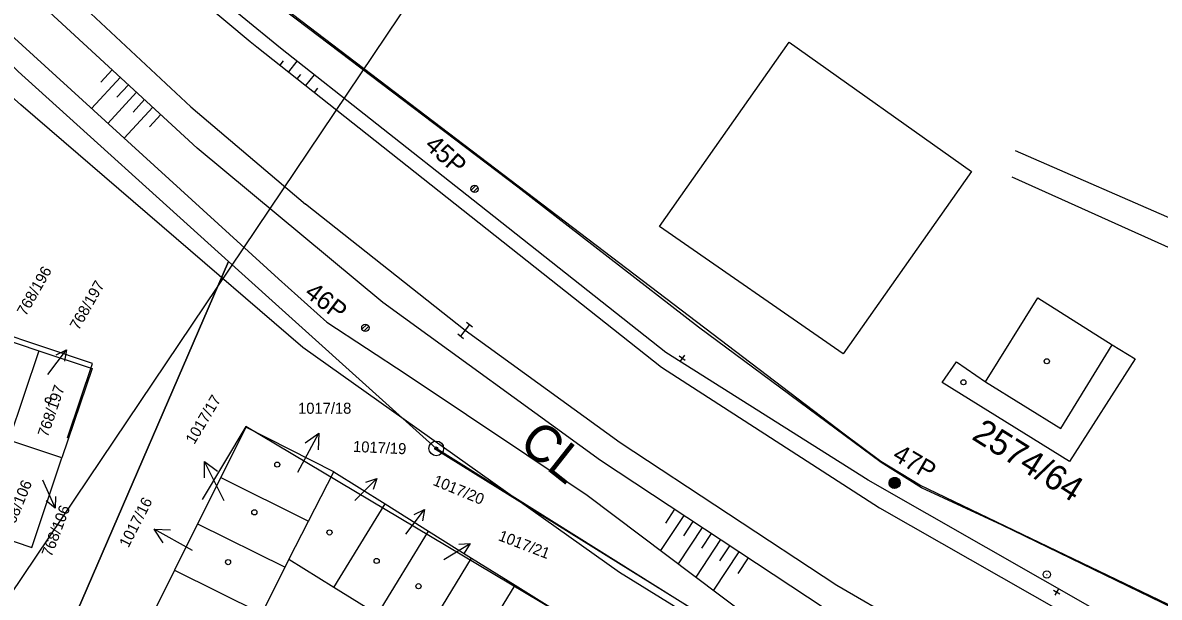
# Model space of a CAD drawing. Extents: x -469926 to -462499, y -1098642 to -1092733.
# Drawn here: x -465407.3 to -465329.9, y -1095097.9 to -1095058.8 of the extents above; entities that cross this region are included whole.
import ezdxf

# ---------------------------------------------------------------- set-up
doc = ezdxf.new("R2010")
doc.units = 0
for name, color, linetype in [('Vrstva 1', 7, 'Continuous'), ('Vrstva 10', 7, 'Continuous'), ('Vrstva 11', 7, 'Continuous'), ('Vrstva 12', 7, 'Continuous'), ('Vrstva 13', 7, 'Continuous'), ('Vrstva 16', 7, 'Continuous'), ('Vrstva 18', 7, 'Continuous'), ('Vrstva 20', 7, 'Continuous'), ('Vrstva 24', 7, 'Continuous'), ('Vrstva 25', 7, 'Continuous'), ('Vrstva 29', 7, 'Continuous'), ('Vrstva 4', 7, 'Continuous'), ('Vrstva 40', 7, 'Continuous'), ('Vrstva 42', 7, 'Continuous'), ('Vrstva 46', 7, 'Continuous'), ('Vrstva 48', 7, 'Continuous'), ('Vrstva 50', 7, 'Continuous'), ('Vrstva 6', 7, 'Continuous'), ('Vrstva 60', 7, 'Continuous'), ('Vrstva 63', 7, 'Continuous')]:
    doc.layers.add(name, color=color, linetype=linetype)

# ---------------------------------------------------------------- blocks, each defined once
blk = doc.blocks.new('1T')
at = {"layer": 'Vrstva 63'}
for points in [[(-0.742, 0.071), (0.284, 0.69), (0.359, 0.656), (-0.747, -0.023)], [(-0.747, -0.023), (0.359, 0.656), (0.442, 0.605), (-0.743, -0.101)], [(-0.743, -0.101), (0.442, 0.605), (0.522, 0.54), (-0.722, -0.19)], [(-0.729, 0.159), (0.185, 0.722), (0.284, 0.69), (-0.742, 0.071)], [(-0.711, 0.221), (0.057, 0.744), (0.185, 0.722), (-0.729, 0.159)], [(-0.722, -0.19), (0.522, 0.54), (0.588, 0.461), (-0.688, -0.302)], [(-0.689, 0.294), (-0.011, 0.749), (0.057, 0.744), (-0.711, 0.221)], [(-0.669, 0.331), (-0.149, 0.733), (-0.011, 0.749), (-0.689, 0.294)], [(-0.688, -0.302), (0.588, 0.461), (0.666, 0.341), (-0.639, -0.386)], [(-0.627, 0.403), (-0.222, 0.714), (-0.149, 0.733), (-0.669, 0.331)], [(-0.639, -0.386), (0.666, 0.341), (0.712, 0.224), (-0.567, -0.488)], [(-0.579, 0.472), (-0.315, 0.675), (-0.222, 0.714), (-0.627, 0.403)], [(-0.526, 0.533), (-0.413, 0.624), (-0.315, 0.675), (-0.579, 0.472)], [(-0.567, -0.488), (0.712, 0.224), (0.742, 0.112), (-0.488, -0.564)], [(-0.488, -0.564), (0.742, 0.112), (0.748, -0.042), (-0.405, -0.629)], [(-0.405, -0.629), (0.748, -0.042), (0.729, -0.175), (-0.317, -0.679)], [(-0.317, -0.679), (0.729, -0.175), (0.698, -0.275), (-0.206, -0.718)], [(-0.206, -0.718), (0.698, -0.275), (0.651, -0.37), (-0.114, -0.74)], [(-0.114, -0.74), (0.651, -0.37), (0.592, -0.458), (-0.048, -0.747)], [(-0.048, -0.747), (0.592, -0.458), (0.536, -0.524), (0.037, -0.747)], [(0.037, -0.747), (0.536, -0.524), (0.449, -0.597), (0.138, -0.739)], [(0.138, -0.739), (0.449, -0.597), (0.384, -0.644), (0.25, -0.702)], [(0.25, -0.702), (0.384, -0.644), (0.295, -0.692), (0.293, -0.693)]]:
    blk.add_lwpolyline(points, close=True, dxfattribs=at)
blk.add_circle((0, 0), 0.75, dxfattribs=at)

msp = doc.modelspace()

# ---------------------------------------------------------------- linework, layer by layer
at = {"layer": 'Vrstva 1'}
for p, q in [((-465351.38, -1095086.8), (-465398.45, -1095051.03)), ((-465379.17, -1095087.78), (-465393.32, -1095075.06)), ((-465341.76, -1095083.24), (-465338.19, -1095077.52)), ((-465338.19, -1095077.52), (-465333.13, -1095080.72)), ((-465409.55, -1095080.03), (-465406.23, -1095081.13)), ((-465406.23, -1095081.13), (-465408.27, -1095087.23)), ((-465406.23, -1095081.13), (-465402.61, -1095082.34)), ((-465333.13, -1095080.72), (-465331.56, -1095081.69)), ((-465344.71, -1095083.3), (-465343.74, -1095081.89)), ((-465343.74, -1095081.89), (-465341.76, -1095083.24)), ((-465331.56, -1095081.69), (-465336.05, -1095088.67)), ((-465402.61, -1095082.34), (-465404.67, -1095088.43)), ((-465336.05, -1095088.67), (-465344.71, -1095083.3)), ((-465392.14, -1095086.33), (-465393.85, -1095089.75)), ((-465386.15, -1095089.38), (-465392.14, -1095086.33)), ((-465348.89, -1095088.67), (-465351.38, -1095086.8)), ((-465404.67, -1095088.43), (-465408.27, -1095087.23)), ((-465352.37, -1095104.57), (-465379.17, -1095087.78)), ((-465406.72, -1095094.52), (-465404.67, -1095088.43)), ((-465346.23, -1095090.29), (-465348.89, -1095088.67)), ((-465393.85, -1095089.75), (-465395.42, -1095092.91)), ((-465393.85, -1095089.75), (-465387.87, -1095092.73)), ((-465387.87, -1095092.73), (-465386.15, -1095089.38)), ((-465386.15, -1095089.38), (-465382.66, -1095091.56)), ((-465285.45, -1095119.46), (-465346.23, -1095090.29)), ((-465386.14, -1095097.24), (-465382.66, -1095091.56)), ((-465382.66, -1095091.56), (-465379.69, -1095093.41)), ((-465395.42, -1095092.91), (-465396.99, -1095096.06)), ((-465395.42, -1095092.91), (-465389.47, -1095095.87)), ((-465389.2, -1095095.34), (-465387.87, -1095092.73)), ((-465410.3, -1095093.33), (-465406.72, -1095094.52)), ((-465383.17, -1095099.08), (-465379.69, -1095093.41)), ((-465379.69, -1095093.41), (-465376.76, -1095095.24)), ((-465389.47, -1095095.87), (-465389.2, -1095095.34)), ((-465386.14, -1095097.24), (-465389.2, -1095095.34)), ((-465380.23, -1095100.91), (-465376.76, -1095095.24)), ((-465376.76, -1095095.24), (-465373.79, -1095097.09)), ((-465396.99, -1095096.06), (-465398.56, -1095099.22)), ((-465396.99, -1095096.06), (-465391.04, -1095099.02)), ((-465391.04, -1095099.02), (-465389.47, -1095095.87)), ((-465383.17, -1095099.08), (-465386.14, -1095097.24)), ((-465377.26, -1095102.75), (-465373.79, -1095097.09)), ((-465373.79, -1095097.09), (-465370.88, -1095098.9))]:
    msp.add_line(p, q, dxfattribs=at)
at = {"layer": 'Vrstva 10'}
msp.add_line((-465352.27, -1095104.57), (-465379.17, -1095087.88), dxfattribs=at)
msp.add_lwpolyline([(-465379.17, -1095087.78), (-465393.32, -1095075.06), (-465407.65, -1095062.13), (-465420.88, -1095048.66), (-465441.774, -1095027.132), (-465480.86, -1094986.86), (-465489.98, -1094978.73), (-465493.86, -1094980.97), (-465503.49, -1094966.67), (-465507.82, -1094962.82), (-465509.585, -1094960.701), (-465515.987, -1094953.018), (-465535.19, -1094929.97)], dxfattribs=at)
at = {"layer": 'Vrstva 11'}
for p, q in [((-465376.789, -1095070.21), (-465376.467, -1095069.887)), ((-465376.659, -1095070.345), (-465376.332, -1095070.018)), ((-465384.229, -1095079.659), (-465383.907, -1095079.336)), ((-465384.099, -1095079.794), (-465383.772, -1095079.467))]:
    msp.add_line(p, q, dxfattribs=at)
for centre in [(-465376.559, -1095070.118), (-465383.999, -1095079.567)]:
    msp.add_circle(centre, 0.25, dxfattribs=at)
at = {"layer": 'Vrstva 12'}
for p, q in [((-465411.118, -1095102.122), (-465338.069, -1094993.531)), ((-465362.269, -1095081.428), (-465362.563, -1095081.834)), ((-465362.619, -1095081.484), (-465362.213, -1095081.778)), ((-465312.606, -1095106.594), (-465340.639, -1095093.015)), ((-465337.141, -1095097.437), (-465336.707, -1095097.685)), ((-465336.8, -1095097.344), (-465337.048, -1095097.778))]:
    msp.add_line(p, q, dxfattribs=at)
at = {"layer": 'Vrstva 13'}
for p, q in [((-465407.65, -1095062.13), (-465393.32, -1095075.06)), ((-465393.32, -1095075.06), (-465407.65, -1095062.13)), ((-465393.32, -1095075.06), (-465417.65, -1095131.19)), ((-465417.65, -1095131.19), (-465393.32, -1095075.06))]:
    msp.add_line(p, q, dxfattribs=at)
at = {"layer": 'Vrstva 16'}
for p, q in [((-465405.62, -1095082.74), (-465404.354, -1095081.065)), ((-465388.6, -1095089.39), (-465387.175, -1095086.75)), ((-465393.61, -1095091.35), (-465394.955, -1095088.668)), ((-465405.99, -1095089.92), (-465405.131, -1095091.836)), ((-465384.71, -1095091.32), (-465383.227, -1095089.833)), ((-465381.25, -1095093.61), (-465379.967, -1095091.947)), ((-465395.77, -1095094.73), (-465398.393, -1095093.274)), ((-465378.65, -1095095.33), (-465376.851, -1095094.247))]:
    msp.add_line(p, q, dxfattribs=at)
for points in [[(-465405.055, -1095081.412), (-465404.354, -1095081.065), (-465404.497, -1095081.834)], [(-465388.09, -1095087.393), (-465387.175, -1095086.75), (-465387.21, -1095087.868)], [(-465394.954, -1095089.787), (-465394.955, -1095088.668), (-465394.06, -1095089.338)], [(-465383.969, -1095090.082), (-465383.227, -1095089.833), (-465383.473, -1095090.576)], [(-465405.098, -1095091.054), (-465405.131, -1095091.836), (-465405.737, -1095091.341)], [(-465380.672, -1095092.288), (-465379.967, -1095091.947), (-465380.118, -1095092.715)], [(-465397.761, -1095094.197), (-465398.393, -1095093.274), (-465397.276, -1095093.322)], [(-465377.631, -1095094.308), (-465376.851, -1095094.247), (-465377.27, -1095094.908)]]:
    msp.add_lwpolyline(points, dxfattribs=at)
at = {"layer": 'Vrstva 18'}
for p, q in [((-465376.903, -1095079.345), (-465377.509, -1095080.143)), ((-465377.103, -1095079.194), (-465376.704, -1095079.497)), ((-465377.708, -1095079.991), (-465377.309, -1095080.294))]:
    msp.add_line(p, q, dxfattribs=at)
at = {"layer": 'Vrstva 20'}
msp.add_line((-465337.606, -1095096.36), (-465337.556, -1095096.36), dxfattribs=at)
msp.add_circle((-465337.581, -1095096.36), 0.25, dxfattribs=at)
at = {"layer": 'Vrstva 24'}
for radius in [0.5, 0.1]:
    msp.add_circle((-465379.17, -1095087.78), radius, dxfattribs=at)
at = {"layer": 'Vrstva 25'}
for centre in [(-465337.59, -1095081.85), (-465405.61, -1095084.49), (-465390, -1095088.88), (-465391.56, -1095092.13), (-465386.44, -1095093.5), (-465393.35, -1095095.52), (-465383.23, -1095095.44), (-465380.38, -1095097.16)]:
    msp.add_circle(centre, 0.175, dxfattribs=at)
at = {"layer": 'Vrstva 29'}
msp.add_circle((-465343.27, -1095083.28), 0.175, dxfattribs=at)
at = {"layer": 'Vrstva 4'}
for p, q in [((-465363.97, -1095072.68), (-465355.13, -1095060.14)), ((-465355.13, -1095060.14), (-465342.71, -1095068.94)), ((-465342.71, -1095068.94), (-465351.46, -1095081.35)), ((-465351.46, -1095081.35), (-465363.97, -1095072.68)), ((-465336.63, -1095086.43), (-465333.13, -1095080.72)), ((-465341.76, -1095083.24), (-465336.63, -1095086.43))]:
    msp.add_line(p, q, dxfattribs=at)
at = {"layer": 'Vrstva 40'}
msp.add_line((-465339.742, -1095067.497), (-465278.756, -1095094.146), dxfattribs=at)
at = {"layer": 'Vrstva 42'}
msp.add_line((-465279.237, -1095096.593), (-465339.95, -1095069.314), dxfattribs=at)
at = {"layer": 'Vrstva 46'}
msp.add_lwpolyline([(-465340.639, -1095093.015), (-465346.12, -1095090.46), (-465348.87, -1095088.75), (-465361.32, -1095079.53), (-465373.61, -1095069.99), (-465387.88, -1095059.21), (-465398.49, -1095051.15), (-465402.84, -1095046.31), (-465413.86, -1095033.97), (-465425.21, -1095021.21), (-465428.98, -1095016.41), (-465440.31, -1094999.99), (-465453.18, -1094982.07), (-465481.39, -1094941.34), (-465488.11, -1094931.43), (-465495.66, -1094920.34), (-465490.1, -1094916.89)], dxfattribs=at)
at = {"layer": 'Vrstva 48'}
for p, q in [((-465401.237, -1095062.009), (-465402.023, -1095062.861)), ((-465389.809, -1095061.685), (-465389.578, -1095061.393)), ((-465389.221, -1095062.151), (-465388.643, -1095061.421)), ((-465400.686, -1095062.517), (-465402.648, -1095064.646)), ((-465388.633, -1095062.616), (-465388.401, -1095062.324)), ((-465388.045, -1095063.082), (-465387.466, -1095062.351)), ((-465399.583, -1095063.534), (-465401.539, -1095065.656)), ((-465400.134, -1095063.025), (-465400.918, -1095063.876)), ((-465387.458, -1095063.547), (-465387.226, -1095063.255)), ((-465399.031, -1095064.042), (-465399.813, -1095064.89)), ((-465398.48, -1095064.55), (-465400.431, -1095066.667)), ((-465397.928, -1095065.058), (-465398.708, -1095065.904)), ((-465362.945, -1095091.922), (-465363.566, -1095092.863)), ((-465362.318, -1095092.335), (-465363.898, -1095094.728)), ((-465361.693, -1095092.748), (-465362.335, -1095093.72)), ((-465361.067, -1095093.161), (-465362.698, -1095095.631)), ((-465360.441, -1095093.574), (-465361.104, -1095094.578)), ((-465359.815, -1095093.987), (-465361.497, -1095096.535)), ((-465359.189, -1095094.4), (-465359.872, -1095095.435)), ((-465358.563, -1095094.814), (-465360.296, -1095097.439)), ((-465357.937, -1095095.227), (-465358.64, -1095096.293))]:
    msp.add_line(p, q, dxfattribs=at)
at = {"layer": 'Vrstva 6'}
for points in [[(-465542.645, -1094856.19), (-465523.91, -1094883.75), (-465506.3, -1094909.59), (-465490.33, -1094932.99), (-465474.43, -1094956.03), (-465442.6, -1095002.04), (-465429.689, -1095019.75), (-465428.49, -1095021.29), (-465416.22, -1095035.84), (-465398.611, -1095054.406), (-465391.848, -1095060.089), (-465391.38, -1095060.44), (-465363.84, -1095082.26), (-465348.99, -1095091.83), (-465330.29, -1095102.47), (-465300.84, -1095115.8), (-465286.15, -1095121.03)], [(-465324.52, -1095121.16), (-465355.228, -1095103.306), (-465366.7, -1095096.22), (-465388.26, -1095080.92), (-465407.46, -1095064.389), (-465410.74, -1095061.49), (-465438.84, -1095028.81), (-465471.05, -1094987.83), (-465484.21, -1094964), (-465501.26, -1094940.2), (-465517.87, -1094916.99), (-465530.495, -1094898.64), (-465543.12, -1094880.29)], [(-465286.15, -1095121.03), (-465300.31, -1095114.64), (-465315.43, -1095108.01), (-465329.83, -1095101.3), (-465349.76, -1095089.95), (-465363.54, -1095081.26), (-465376.655, -1095070.895), (-465389.77, -1095060.53), (-465397.619, -1095054.114), (-465404.68, -1095046.84), (-465415.44, -1095034.93), (-465426.3, -1095022.59), (-465441.64, -1095001.08), (-465457.775, -1094978.395), (-465473.91, -1094955.71), (-465488.321, -1094935.902)], [(-465452.575, -1095007.67), (-465452.575, -1095007.67), (-465435.49, -1095028.45), (-465422.3, -1095043.6), (-465409.18, -1095058.69), (-465389.92, -1095076.249), (-465386.62, -1095079.19), (-465381.22, -1095082.72), (-465368.89, -1095090.97), (-465354.37, -1095101.9), (-465335.17, -1095112.06), (-465320.93, -1095116.71), (-465304.27, -1095124.41)], [(-465335.97, -1095108.31), (-465352.69, -1095098.69), (-465367.977, -1095088.6), (-465382.8, -1095077.84), (-465395.446, -1095067.346), (-465407.53, -1095056.21), (-465420.3, -1095042.75), (-465435.23, -1095025)], [(-465404.292, -1095087.067), (-465402.59, -1095082), (-465412.616, -1095078.633), (-465422.642, -1095075.266)], [(-465330.058, -1095122.472), (-465362.61, -1095103.87), (-465392.15, -1095086.28), (-465395.11, -1095091.251)]]:
    msp.add_lwpolyline(points, dxfattribs=at)
at = {"layer": 'Vrstva 60'}
for p, q in [((-465377.206, -1095079.744), (-465388.083, -1095071.147)), ((-465366.652, -1095087.402), (-465377.206, -1095079.744)), ((-465351.884, -1095097.112), (-465366.652, -1095087.402)), ((-465335.967, -1095106.299), (-465351.884, -1095097.112))]:
    msp.add_line(p, q, dxfattribs=at)
msp.add_lwpolyline([(-465597.64, -1094787.45), (-465581.093, -1094811.54), (-465566.234, -1094833.14), (-465554.41, -1094850.35), (-465547.999, -1094859.66), (-465532.57, -1094882.09), (-465512.32, -1094911.53), (-465495.08, -1094936.61), (-465478.69, -1094960.45), (-465461.05, -1094986.11), (-465447.884, -1095005.16), (-465433.628, -1095024.45), (-465420.884, -1095039.67), (-465408.48, -1095052.76), (-465395.882, -1095064.54), (-465388.083, -1095071.147)], dxfattribs=at)

# ---------------------------------------------------------------- block references
at = {"layer": 'Vrstva 11', "xscale": 0.5000000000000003, "yscale": 0.5000000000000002, "rotation": -119.7623945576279}
msp.add_blockref('1T', (-465347.953, -1095090.126), dxfattribs=at)

# ---------------------------------------------------------------- texts
at = {"layer": 'Vrstva 11'}
for s, rotation, p in [('45P', 317.89301, (-465380.026, -1095067.253)), ('46P', 322.58766, (-465388.218, -1095077.351)), ('47P', 329.83303, (-465348.179, -1095088.504))]:
    msp.add_text(s, height=1.25, rotation=rotation, dxfattribs=at).set_placement(p)
at = {"layer": 'Vrstva 25'}
msp.add_text('CL', height=2.5, rotation=321.67774, dxfattribs=at).set_placement((-465373.647, -1095087.66))
at = {"layer": 'Vrstva 50'}
for s, height, rotation, p in [('768/196', 0.75, 60.273, (-465407.128, -1095078.816)), ('768/197', 0.75, 60.273, (-465403.529, -1095079.788)), ('768/197', 0.75, 71.1, (-465405.636, -1095087.063)), ('1017/17', 0.75, 59.184, (-465395.65, -1095087.552)), ('2574/64', 1.7, 327.843, (-465342.775, -1095087.107)), ('1017/19', 0.75, 357.354, (-465384.851, -1095088.015)), ('768/106', 0.75, 67.491, (-465408.068, -1095093.482)), ('1017/20', 0.75, 337.527, (-465379.453, -1095090.248)), ('1017/16', 0.75, 62.793, (-465400.136, -1095094.587)), ('768/106', 0.75, 69.273, (-465405.375, -1095095.214)), ('1017/21', 0.75, 338.958, (-465374.998, -1095094.017))]:
    msp.add_text(s, height=height, rotation=rotation, dxfattribs=at).set_placement(p)
msp.add_text('1017/18', height=0.75, dxfattribs=at).set_placement((-465388.581, -1095085.42))

doc.saveas('drawing.dxf')
